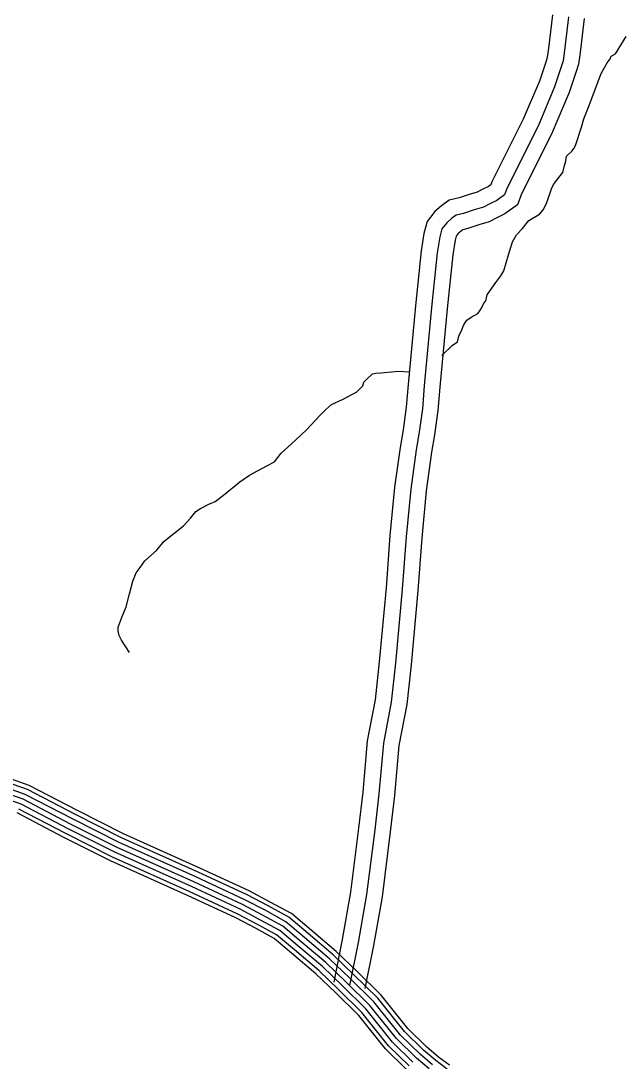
# Model space of a CAD drawing. Extents: x 1551132 to 1791609, y 378168 to 563823.
# Drawn here: x 1678686 to 1682181, y 428688 to 434729 of the extents above; entities that cross this region are included whole.
import ezdxf

# ---------------------------------------------------------------- set-up
doc = ezdxf.new("R2010")
doc.units = 0
for name, color, linetype in [('DESIGN - TRANSPORTATION - Text', 7, 'Continuous'), ('SURVEY - CONTOURS - Index with Text', 7, 'Continuous'), ('SURVEY - PROPERTY - Owners', 7, 'Continuous')]:
    doc.layers.add(name, color=color, linetype=linetype)

msp = doc.modelspace()

# ---------------------------------------------------------------- linework, layer by layer
at = {"layer": 'DESIGN - TRANSPORTATION - Text'}
for points in [[(1681127.667, 432785.247), (1681188.099, 432843.199), (1681220.34, 432864.841), (1681226.723, 432898.809), (1681245.122, 432934.626), (1681253.414, 432960.56), (1681265.614, 432978.436), (1681273.747, 432990.353), (1681297.946, 433008.087), (1681338.187, 433029.629), (1681344.303, 433039.571), (1681358.545, 433061.43), (1681376.944, 433097.247), (1681383.011, 433103.181), (1681391.386, 433137.123), (1681442.193, 433208.6), (1681470.634, 433248.31), (1681488.967, 433278.127), (1681515.991, 433369.913), (1681538.841, 433445.723), (1681561.282, 433485.508), (1681595.706, 433523.142), (1681634.214, 433568.735), (1681694.637, 433606.061), (1681718.953, 433633.803), (1681737.394, 433673.629), (1681764.286, 433753.406), (1681776.577, 433779.29), (1681815.126, 433828.883), (1681831.351, 433848.717), (1681837.709, 433880.676), (1681848.084, 433914.594), (1681850.267, 433930.586), (1681852.4, 433942.57), (1681882.733, 433972.245), (1681896.933, 433990.096), (1681905.157, 434010.021), (1681938.29, 434111.749), (1681952.823, 434159.625), (1681979.581, 434227.386), (1682053.762, 434422.732), (1682088.453, 434484.392), (1682104.72, 434508.226), (1682110.894, 434524.168), (1682137.052, 434537.877), (1682151.319, 434561.736), (1682198.159, 434637.263)], [(1679316.067, 431061.368), (1679270.851, 431131.986), (1679257.16, 431160.179), (1679251.427, 431184.271), (1679251.693, 431208.297), (1679274.384, 431270.098), (1679297.009, 431325.891), (1679315.85, 431401.76), (1679336.675, 431475.595), (1679355.208, 431523.43), (1679377.565, 431555.198), (1679405.99, 431592.907), (1679472.68, 431654.184), (1679517.279, 431707.718), (1679630.276, 431796.479), (1679670.792, 431842.047), (1679701.208, 431879.731), (1679729.407, 431897.415), (1679777.698, 431922.874), (1679813.88, 431938.466), (1679862.279, 431973.934), (1679957.169, 432052.894), (1680013.592, 432090.27), (1680059.875, 432115.746), (1680114.207, 432145.138), (1680158.481, 432168.639), (1680197.03, 432218.24), (1680255.654, 432273.608), (1680340.543, 432352.694), (1680423.525, 432439.805), (1680453.857, 432469.48), (1680488.215, 432501.106), (1680556.563, 432532.332), (1680635.053, 432575.45), (1680669.436, 432609.084), (1680675.677, 432631.035), (1680691.86, 432646.86), (1680726.209, 432678.486), (1680746.259, 432682.253), (1680776.3, 432685.903), (1680874.414, 432694.753), (1680938.613, 432691.47)]]:
    msp.add_lwpolyline(points, dxfattribs=at)
at = {"layer": 'SURVEY - CONTOURS - Index with Text'}
for points in [[(1681173.589, 428664.389), (1681109.315, 428711.982), (1681040.283, 428770.65), (1680930.928, 428877.695), (1680776.156, 429070.883), (1680632.902, 429211.978), (1680515.146, 429325.206), (1680369.699, 429448.143), (1680255.619, 429544.554), (1680133.588, 429612.022), (1680011.258, 429676.307), (1679725.49, 429809.502), (1679281.834, 430008.14), (1679014.99, 430142.894), (1678734.755, 430289.531), (1678605.658, 430334.965)], [(1681074.041, 428667.531), (1681002.034, 428728.724), (1680888.812, 428839.56), (1680733.982, 429032.815), (1680593.344, 429171.327), (1680477.147, 429283.064), (1680333.092, 429404.817), (1680223.286, 429497.619), (1680106.672, 429562.096), (1679986.075, 429625.464), (1679701.924, 429757.917), (1679257.451, 429956.914), (1678989.057, 430092.451), (1678712.072, 430237.379), (1678587.717, 430281.147)], [(1681160.356, 428642.189), (1681093.324, 428691.823), (1681022.934, 428751.642), (1680911.828, 428860.403), (1680757.04, 429053.624), (1680614.969, 429193.545), (1680497.921, 429306.097), (1680353.1, 429428.501), (1680240.961, 429523.27), (1680121.389, 429589.38), (1679999.842, 429653.256), (1679714.807, 429786.11), (1679270.784, 429984.915), (1679003.232, 430120.018), (1678724.472, 430265.88), (1678597.525, 430310.565)], [(1680960.219, 428682.89), (1680842.763, 428797.876), (1680687.883, 428991.198), (1680550.112, 429126.893), (1680435.614, 429236.996), (1680293.076, 429357.465), (1680187.937, 429446.318), (1680077.256, 429507.511), (1679958.542, 429569.896), (1679676.158, 429701.516), (1679230.801, 429900.912), (1678960.708, 430037.299), (1678687.289, 430180.378), (1678568.1, 430222.329)], [(1681054.758, 428643.23), (1680981.126, 428705.807), (1680865.788, 428818.718), (1680710.933, 429012.007), (1680571.728, 429149.11), (1680456.381, 429260.03), (1680313.084, 429381.141), (1680205.612, 429471.968), (1680091.964, 429534.803), (1679972.309, 429597.68), (1679689.041, 429729.717), (1679244.126, 429928.913), (1678974.882, 430064.875), (1678699.681, 430208.879), (1678577.909, 430251.738)], [(1681054.758, 428643.23), (1680981.126, 428705.807), (1680865.788, 428818.718), (1680710.933, 429012.007), (1680571.728, 429149.11), (1680456.381, 429260.03), (1680313.084, 429381.141), (1680205.612, 429471.968), (1680091.964, 429534.803), (1679972.309, 429597.68), (1679689.041, 429729.717), (1679244.126, 429928.913), (1678974.882, 430064.875), (1678699.681, 430208.879), (1678577.909, 430251.738)], [(1680939.319, 428659.972), (1680819.747, 428777.034), (1680664.826, 428970.389), (1680528.487, 429104.676), (1680414.84, 429213.962), (1680273.068, 429333.781), (1680170.262, 429420.667), (1680062.54, 429480.227), (1679944.776, 429542.103), (1679663.274, 429673.323), (1679217.468, 429872.912), (1678946.533, 430009.732), (1678674.89, 430151.877)], [(1680922.644, 428641.705), (1680801.389, 428760.408), (1680646.451, 428953.805), (1680511.254, 429086.958), (1680398.282, 429195.595), (1680257.11, 429314.906), (1680156.171, 429400.216), (1680050.815, 429458.468), (1679933.801, 429519.953), (1679653.008, 429650.839), (1679206.844, 429850.594), (1678935.233, 429987.748), (1678665.006, 430129.151)]]:
    msp.add_lwpolyline(points, dxfattribs=at)
at = {"layer": 'SURVEY - PROPERTY - Owners'}
for points in [[(1681770.453, 434763.849), (1681746.978, 434569.344), (1681739.528, 434516.826), (1681731.628, 434489.234), (1681694.496, 434378.898), (1681601.231, 434157.65), (1681419.66, 433793.616), (1681413.51, 433777.465), (1681399.444, 433767.232), (1681365.528, 433750.998), (1681334.437, 433734.964), (1681286.447, 433721.18), (1681229.24, 433700.746), (1681170.891, 433688.021), (1681126.225, 433654.22), (1681088.885, 433622.711), (1681042.702, 433564.284), (1681023.961, 433494.766), (1681008.003, 433393.38), (1680975.029, 433074.48), (1680933.096, 432617.684), (1680922.155, 432485.989), (1680903.547, 432353.869), (1680886.697, 432251.942), (1680854.331, 432020.869), (1680827.707, 431739.92), (1680805.124, 431435.837), (1680765.633, 431007.451), (1680742.225, 430786.203), (1680696.109, 430547.772), (1680669.301, 430250.181), (1680645.727, 430041.934), (1680598.919, 429668.949), (1680551.212, 429394.683), (1680501.138, 429146.235)], [(1681864.109, 434752.966), (1681840.467, 434557.077), (1681831.968, 434497.126), (1681821.676, 434461.2), (1681782.744, 434345.497), (1681686.946, 434118.249), (1681506.117, 433755.706), (1681491.65, 433717.705), (1681447.935, 433685.904), (1681407.502, 433666.554), (1681369.395, 433646.895), (1681315.346, 433631.378), (1681255.256, 433609.911), (1681211.248, 433600.31), (1681185.116, 433580.535), (1681156.958, 433556.776), (1681128.692, 433521.017), (1681116.317, 433475.107), (1681101.534, 433381.188), (1681068.877, 433065.321), (1681027.027, 432609.468), (1681015.894, 432475.506), (1680996.761, 432339.602), (1680979.912, 432237.708), (1680948.004, 432009.877), (1680921.663, 431731.978), (1680899.088, 431428.02), (1680859.464, 430998.159), (1680835.564, 430772.261), (1680789.59, 430534.555), (1680763.116, 430240.647), (1680739.349, 430030.758), (1680692.2, 429654.99), (1680643.893, 429377.283), (1680593.569, 429127.601)], [(1681954.207, 434742.491), (1681930.407, 434545.277), (1681920.891, 434478.175), (1681908.308, 434434.233), (1681867.633, 434313.371), (1681769.402, 434080.348), (1681589.29, 433719.239), (1681566.823, 433660.22), (1681494.575, 433607.661), (1681447.885, 433585.318), (1681403.027, 433562.176), (1681343.145, 433544.984), (1681280.28, 433522.525), (1681250.072, 433515.933), (1681241.773, 433509.65), (1681222.44, 433493.349), (1681211.415, 433479.399), (1681205.165, 433456.198), (1681191.515, 433369.463), (1681159.158, 433056.513), (1681117.392, 432601.567), (1681106.075, 432465.414), (1681086.426, 432325.877), (1681069.584, 432224.016), (1681038.11, 431999.302), (1681012.052, 431724.336), (1680989.486, 431420.495), (1680949.728, 430989.225), (1680925.362, 430758.852), (1680879.521, 430521.838), (1680853.364, 430231.472), (1680829.414, 430020.008), (1680781.932, 429641.565), (1680733.049, 429360.549), (1680682.484, 429109.676)]]:
    msp.add_lwpolyline(points, dxfattribs=at)

doc.saveas('drawing.dxf')
